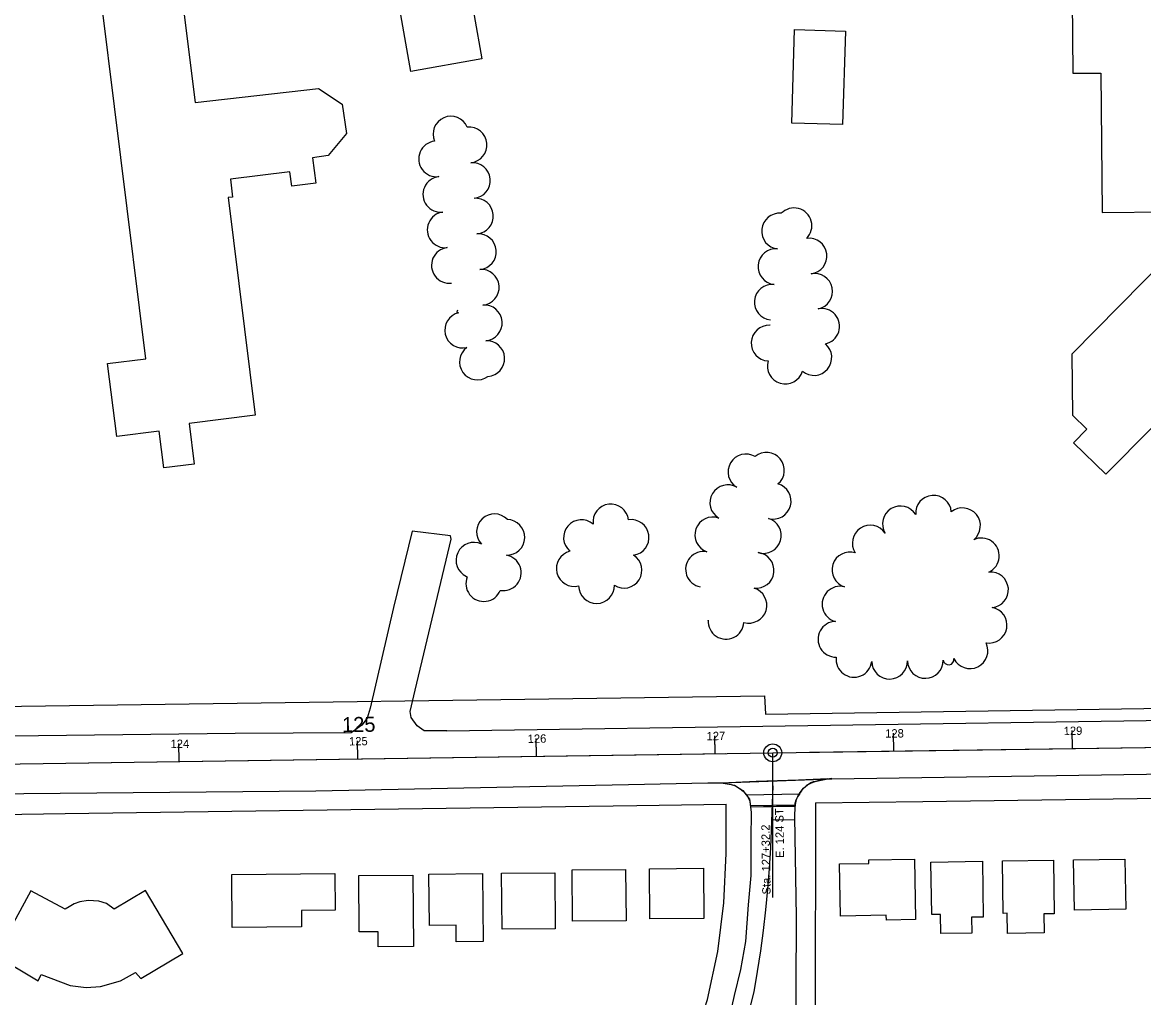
# Model space of a CAD drawing. Extents: x -2233 to 187241, y 4582 to 150524.
# Drawn here: x 112255 to 112882, y 59395 to 59941 of the extents above; entities that cross this region are included whole.
import ezdxf

# ---------------------------------------------------------------- set-up
doc = ezdxf.new("R2010")
doc.units = 0
for name, color, linetype in [('AP_X_Misc', 7, 'Continuous'), ('BLDG', 7, 'Continuous'), ('GE_X_CL_100', 7, 'Continuous'), ('GE_X_CL_20', 7, 'Continuous'), ('GE_X_CL_2000', 7, 'Continuous'), ('GE_X_CL_50', 7, 'Continuous'), ('PM_P_CL_Double_Solid', 7, 'Continuous'), ('PM_P_Crosswalk', 7, 'Continuous'), ('ROAD', 7, 'Continuous'), ('RW_X_Fee_RW', 7, 'Continuous'), ('TREES', 7, 'Continuous')]:
    doc.layers.add(name, color=color, linetype=linetype)

msp = doc.modelspace()

# ---------------------------------------------------------------- linework, layer by layer
at = {"layer": 'AP_X_Misc'}
msp.add_lwpolyline([(112646.99, 59515.31), (112651.49, 59514.49), (112653.86, 59513.79), (112656.56, 59512.07), (112658.44, 59510.57), (112660.39, 59508.1), (112661.92, 59505.25), (112662.13, 59503.21), (112662.25, 59502.06), (112676.79, 59502.27), (112687.19, 59502.42), (112687.36, 59504.05), (112687.87, 59505.94), (112688.73, 59507.76), (112690.16, 59509.98), (112691.99, 59512.35), (112694.18, 59514.22), (112696.41, 59515.49), (112698.43, 59516.2), (112700.87, 59516.81), (112705.57, 59517.64), (112689.19, 59517), (112665.41, 59516.08), (112650.18, 59515.49)], close=True, dxfattribs=at)
at = {"layer": 'BLDG'}
for points in [[(112842.33, 59953.39), (112842.74, 59912.53), (112858.4, 59912.69), (112859.17, 59834.67), (112895.2, 59835.02), (112895.46, 59809.5), (112842.17, 59755.35), (112842.5, 59721.23), (112850.48, 59713.44), (112843.04, 59705.81), (112861.15, 59688.15), (112912.78, 59740.26), (112939.43, 59740.51), (112991.66, 59690.11), (113009.35, 59706.2), (113001.29, 59715.07), (113009.58, 59722.6), (113009.25, 59756.47), (112955.1, 59809.4), (112954.33, 59887.87), (113008.4, 59888.4), (113006.78, 60054.32)], [(112335.5, 60024.37), (112351.44, 59896.24), (112420.43, 59904.04), (112433.72, 59895.2), (112436.11, 59878.93), (112425.89, 59866.57), (112417.13, 59865.27), (112418.92, 59851), (112405.53, 59849.34), (112404.52, 59857.48), (112371.19, 59853.34), (112372.45, 59843.25), (112369.93, 59842.94), (112385.08, 59721.19), (112348.05, 59716.59), (112350.88, 59693.81), (112333.91, 59691.7), (112331.36, 59712.17), (112307.58, 59709.22), (112302.49, 59750.09), (112323.84, 59752.75), (112295.79, 59978.25)], [(112259.58, 59454.91), (112239.64, 59418.74), (112263.68, 59404.65), (112265.32, 59408.18), (112281.5, 59401.95), (112290.48, 59400.79), (112298.48, 59401.35), (112309.75, 59404.58), (112318.13, 59409.32), (112320.99, 59405.85), (112344.48, 59419.91), (112323.59, 59455.24), (112306.05, 59444.75), (112301.79, 59447.87), (112297.57, 59449.27), (112291.55, 59449.63), (112286.91, 59448.88), (112283.73, 59447.73), (112281.03, 59446.07), (112278.67, 59444.77), (112259.58, 59454.91)]]:
    msp.add_lwpolyline(points, dxfattribs=at)
for points in [[(112499.04, 59993.65), (112511.84, 59920.6), (112472.19, 59913.64), (112459.38, 59986.7)], [(112715.36, 59936.18), (112713.85, 59883.83), (112685.35, 59884.65), (112686.88, 59937.01)], [(112636.15, 59439.51), (112606.01, 59439.25), (112605.76, 59467.37), (112635.9, 59467.63)], [(112754.65, 59438.85), (112738.34, 59438.58), (112738.29, 59441.29), (112712.6, 59440.86), (112712.11, 59470.05), (112728.57, 59470.31), (112728.54, 59472.25), (112754.09, 59472.67)], [(112792.04, 59471.51), (112792.55, 59440.25), (112786.01, 59440.14), (112786.14, 59431.29), (112768.75, 59431.01), (112768.58, 59441.8), (112763.76, 59441.72), (112763.28, 59471.03)], [(112831.8, 59472.22), (112832.3, 59442.17), (112826.38, 59442.06), (112826.55, 59431.47), (112806.12, 59431.13), (112805.94, 59442.41), (112803.77, 59442.37), (112803.28, 59471.75)], [(112871.86, 59472.75), (112872.32, 59444.7), (112843.6, 59444.22), (112843.14, 59472.28)], [(112429.8, 59444.1), (112410.91, 59443.94), (112410.99, 59434.75), (112372.23, 59434.41), (112371.97, 59464.11), (112429.62, 59464.61)], [(112473.34, 59463.77), (112473.69, 59423.81), (112453.95, 59423.63), (112453.87, 59432.08), (112443.32, 59431.99), (112443.05, 59463.51)], [(112512.58, 59426.55), (112497.58, 59426.41), (112497.5, 59435.69), (112482.55, 59435.56), (112482.3, 59464.36), (112512.25, 59464.62)], [(112552.96, 59433.77), (112523.25, 59433.51), (112522.98, 59464.78), (112552.69, 59465.04)], [(112592.64, 59438.2), (112562.71, 59437.94), (112562.46, 59466.7), (112592.38, 59466.96)]]:
    msp.add_lwpolyline(points, close=True, dxfattribs=at)
at = {"layer": 'GE_X_CL_100'}
for p, q in [((112742.51, 59533.23), (112742.36, 59543.23)), ((112842.49, 59534.68), (112842.35, 59544.68)), ((112342.55, 59527.42), (112342.4, 59537.42)), ((112442.54, 59528.87), (112442.39, 59538.87)), ((112542.53, 59530.32), (112542.38, 59540.32)), ((112642.52, 59531.78), (112642.37, 59541.78))]:
    msp.add_line(p, q, dxfattribs=at)
msp.add_circle((112674.73, 59532.24), 5, dxfattribs=at)
at = {"layer": 'GE_X_CL_20'}
for p, q in [((112674.73, 59532.24), (113041.96, 59537.58)), ((111585.93, 59516.43), (112674.73, 59532.24))]:
    msp.add_line(p, q, dxfattribs=at)
at = {"layer": 'GE_X_CL_2000'}
for p, q in [((112674.73, 59532.24), (113041.96, 59537.58)), ((111585.93, 59516.43), (112674.73, 59532.24))]:
    msp.add_line(p, q, dxfattribs=at)
msp.add_lwpolyline([(112674.75, 59513.68), (112673.38, 59479.04), (112672.72, 59467.46), (112671.83, 59455.9), (112670.73, 59444.36), (112669.4, 59432.84), (112667.86, 59421.35), (112666.1, 59409.89), (112664.12, 59398.47), (112661.94, 59389.66)], dxfattribs=at)
at = {"layer": 'GE_X_CL_50'}
for p, q in [((112642.52, 59531.78), (112642.44, 59536.78)), ((112742.51, 59533.23), (112742.43, 59538.23)), ((112842.49, 59534.68), (112842.42, 59539.68)), ((112342.55, 59527.42), (112342.47, 59532.42)), ((112442.54, 59528.87), (112442.46, 59533.87)), ((112542.53, 59530.32), (112542.45, 59535.32)), ((112674.77, 59451.28), (112674.73, 59532.24))]:
    msp.add_line(p, q, dxfattribs=at)
msp.add_circle((112674.73, 59532.24), 2.5, dxfattribs=at)
at = {"layer": 'PM_P_CL_Double_Solid'}
for p, q in [((112695.3, 59532.54), (113023.34, 59537.31)), ((111967.59, 59521.98), (112648.31, 59531.86))]:
    msp.add_line(p, q, dxfattribs=at)
at = {"layer": 'PM_P_Crosswalk'}
for p, q in [((112659.86, 59508.77), (112689.69, 59509.18)), ((112662.18, 59502.8), (112687.11, 59503.15)), ((112674, 59494.69), (112687.07, 59494.87))]:
    msp.add_line(p, q, dxfattribs=at)
at = {"layer": 'ROAD'}
for p, q in [((112492.31, 59544.6), (113013.43, 59552.16)), ((112646.69, 59515.36), (112707.73, 59517.72)), ((112707.73, 59517.72), (113013.53, 59522.16)), ((112662.25, 59502.06), (112687.19, 59502.42)), ((112687.05, 59496.28), (112687.19, 59502.42))]:
    msp.add_line(p, q, dxfattribs=at)
for points in [[(112492.31, 59544.6), (112479.69, 59544.45), (112475.69, 59547.31), (112472.41, 59551.92), (112471.83, 59555.28), (112474.69, 59567.34), (112494.73, 59651.74), (112494.32, 59653.64), (112472.89, 59656.35), (112462.53, 59613.49), (112449.49, 59557.18), (112447.81, 59551.57), (112444.76, 59547.7), (112438.87, 59543.42), (112373.84, 59543.05), (112169.26, 59540.64)], [(112234.82, 59509.19), (112418.99, 59510.92), (112593.95, 59514.47), (112638.32, 59515.44), (112646.69, 59515.36), (112653.26, 59514.17), (112657.96, 59511.18), (112661.81, 59506.3), (112662.58, 59498.94), (112662.39, 59484.04), (112662.43, 59463.64), (112661.01, 59447.19), (112659.4, 59426.56), (112656.6, 59411.01), (112653.13, 59396.37), (112648.96, 59378.38)], [(112500.11, 59138.77), (112517.86, 59154.58), (112547.69, 59181.33), (112572.54, 59207.49), (112589.58, 59225.44), (112601.82, 59239.05), (112612.95, 59252.43), (112620.76, 59258.52), (112630.27, 59260.98), (112639.91, 59260.81), (112649.57, 59257.78), (112654.84, 59253.03), (112659.72, 59246.65), (112662.38, 59238.52), (112663.58, 59232.47), (112666.2, 59225.57), (112671.05, 59221.38), (112677.59, 59221.46), (112684.76, 59226.19), (112687.23, 59232.25), (112687.29, 59279.98), (112687.96, 59440.44), (112687.05, 59496.28)]]:
    msp.add_lwpolyline(points, dxfattribs=at)
for centre, radius, start, end in [((112710.78, 59472), 45.89, 93.80998, 107.00521), ((112702.43, 59502.36), 14.45, 110.56976, 152.16285), ((112698.37, 59502.1), 11.18, 141.19322, 178.34973)]:
    msp.add_arc(centre, radius, start, end, dxfattribs=at)
at = {"layer": 'RW_X_Fee_RW'}
for p, q in [((112140.23, 59556.78), (112670.17, 59564.16)), ((112670.17, 59564.16), (112670.68, 59553.94)), ((112648.63, 59475.82), (112648.66, 59503.42))]:
    msp.add_line(p, q, dxfattribs=at)
for points in [[(112670.68, 59553.94), (112882.47, 59556.99), (113013.72, 59558.9)], [(112698.67, 59504.14), (112758.67, 59505), (112798.66, 59505.57), (112838.66, 59506.15), (112878.66, 59506.72), (112918.65, 59507.3), (112958.65, 59507.87), (113014.74, 59508.68)], [(112088.11, 59495.46), (112133.39, 59496.1), (112169.24, 59496.61), (112278.69, 59498.17), (112318.69, 59498.73), (112358.69, 59499.3), (112398.68, 59499.87), (112438.68, 59500.44), (112478.68, 59501.01), (112518.67, 59501.57), (112558.67, 59502.14), (112598.67, 59502.71), (112648.66, 59503.42)], [(112698.67, 59504.14), (112698.5, 59383.74), (112698.48, 59368.74), (112698.43, 59333.74), (112698.36, 59283.74), (112698.27, 59233.74)], [(112559.18, 59251.06), (112572.69, 59266.64), (112577.21, 59271.86), (112579.62, 59275.16), (112593.43, 59294.09), (112607.73, 59317.6), (112611.76, 59325.69), (112620.01, 59342.23), (112630.18, 59367.8), (112630.47, 59368.74), (112636.59, 59388.88), (112638.18, 59394.13), (112643.94, 59421.03), (112647.43, 59448.33), (112648.63, 59475.82)]]:
    msp.add_lwpolyline(points, dxfattribs=at)
at = {"layer": 'TREES'}
for centre, radius, start, end in [((112494.59, 59878.48), 10, 23.10819, 203.10819), ((112504.74, 59872.45), 10, 275.47915, 95.47915), ((112486.58, 59864.63), 10, 96.85322, 276.85322), ((112506.62, 59852.54), 10, 275.32666, 95.32666), ((112488.97, 59844.77), 10, 96.85322, 276.85322), ((112508.37, 59832.63), 9.99, 274.69554, 94.69554), ((112491.35, 59824.92), 10, 96.85322, 276.85322), ((112678.48, 59824.23), 10, 84.24465, 264.24465), ((112686.62, 59827.17), 10, 315.48813, 135.48813), ((112510, 59812.7), 10, 274.69554, 94.69554), ((112695.01, 59810.24), 10, 277.23738, 97.23738), ((112493.74, 59805.06), 10, 96.85322, 276.85322), ((112676.48, 59804.33), 10, 84.24465, 264.24465), ((112511.64, 59792.77), 10, 274.69554, 94.69554), ((112698.2, 59790.51), 10, 281.16937, 101.16937), ((112674.47, 59784.43), 10, 84.24465, 264.24465), ((112513.28, 59772.84), 10, 274.69554, 94.69554), ((112501.18, 59768.82), 10, 103.632, 283.632), ((112498.67, 59779.2), 0.682, 103.18892, 283.18892), ((112702.16, 59770.91), 10, 281.65871, 101.65871), ((112672.66, 59761.52), 10, 87.24449, 267.24449), ((112673.15, 59771.62), 0.111, 85.16661, 265.16661), ((112514.68, 59752.89), 10, 273.36566, 93.36566), ((112509.4, 59751), 10, 125.92821, 305.92821), ((112697.76, 59753.45), 10, 230.03656, 50.03656), ((112681.76, 59748.66), 10, 163.28439, 343.28439), ((112671.25, 59690.36), 10, 309.90284, 129.90284), ((112659.74, 59689.43), 10, 59.41583, 239.41583), ((112649.57, 59672.21), 10, 59.41583, 239.41583), ((112675.01, 59673.05), 10, 254.59639, 74.59639), ((112764.7, 59666.31), 10, 4.32028, 184.32028), ((112584.1, 59661.44), 10, 6.85948, 186.85948), ((112746.19, 59660.35), 10, 31.32886, 211.32886), ((112780.96, 59659.29), 10, 308.99122, 128.99122), ((112518.98, 59655.94), 10, 43.57278, 223.57278), ((112525.93, 59652.84), 10, 268.34945, 88.34945), ((112567.67, 59652.65), 10, 49.41574, 229.41574), ((112595.46, 59652.74), 10, 278.19221, 98.19221), ((112641.14, 59654.18), 10, 70.47233, 250.47233), ((112669.49, 59653.83), 10, 253.37916, 73.37916), ((112729.29, 59649.65), 10, 33.36458, 213.36458), ((112507.51, 59639.98), 10, 65.02649, 245.02649), ((112791.5, 59642.46), 10, 295.13707, 115.13708), ((112563.64, 59635.33), 10, 104.27432, 284.27432), ((112561.17, 59645.04), 0.0203, 101.36073, 281.36073), ((112635.97, 59634.92), 10, 79.48959, 259.48959), ((112665.44, 59634.32), 10, 263.18052, 83.18052), ((112717.93, 59634.62), 10, 72.48143, 252.48143), ((112523.95, 59632.99), 10, 260.24402, 80.24402), ((112591.49, 59634.42), 10, 237.37773, 57.37773), ((112513.01, 59626.93), 10, 157.68137, 337.68137), ((112503.52, 59630.82), 0.252, 157.68137, 337.68137), ((112796.63, 59623.45), 10, 275.06383, 95.06383), ((112576.1, 59625.82), 10, 181.02947, 1.02947), ((112661.41, 59614.8), 10, 253.50472, 73.50472), ((112712.37, 59615.41), 10, 75.2093, 255.2093), ((112795.81, 59603.63), 10, 260.18149, 80.18149), ((112638.46, 59606.42), 0.149, 172.47623, 352.47623), ((112648.59, 59605.81), 10, 176.58022, 356.58022), ((112710.06, 59595.75), 10, 91.38308, 271.38308), ((112785.13, 59589.36), 10, 206.20507, 26.20507), ((112720.22, 59584.51), 10, 172.89586, 352.89586), ((112740.14, 59583.49), 10, 181.21334, 1.21334), ((112760.14, 59583.91), 10, 181.21334, 1.21334), ((112773.15, 59584.54), 3.04, 187.78342, 7.78342)]:
    msp.add_arc(centre, radius, start, end, dxfattribs=at)

# ---------------------------------------------------------------- texts
at = {"layer": 'GE_X_CL_100'}
msp.add_text('125', height=8.4, rotation=0.83194, dxfattribs=at).set_placement((112433.71, 59543.75))
at = {"layer": 'GE_X_CL_50'}
for s, rotation, p in [('126', 0.83194, (112537.6, 59537.75)), ('127', 0.83194, (112637.73, 59539.21)), ('128', 0.83194, (112737.68, 59540.66)), ('129', 0.83194, (112837.59, 59542.11)), ('124', 0.83194, (112337.72, 59534.85)), ('125', 0.83194, (112437.61, 59536.3)), ('E. 124 ST.', 90.83194, (112681.09, 59473.41)), ('Sta. 127+32.2', 90.83194, (112673.56, 59452.97))]:
    msp.add_text(s, height=4.68, rotation=rotation, dxfattribs=at).set_placement(p)

doc.saveas('drawing.dxf')
